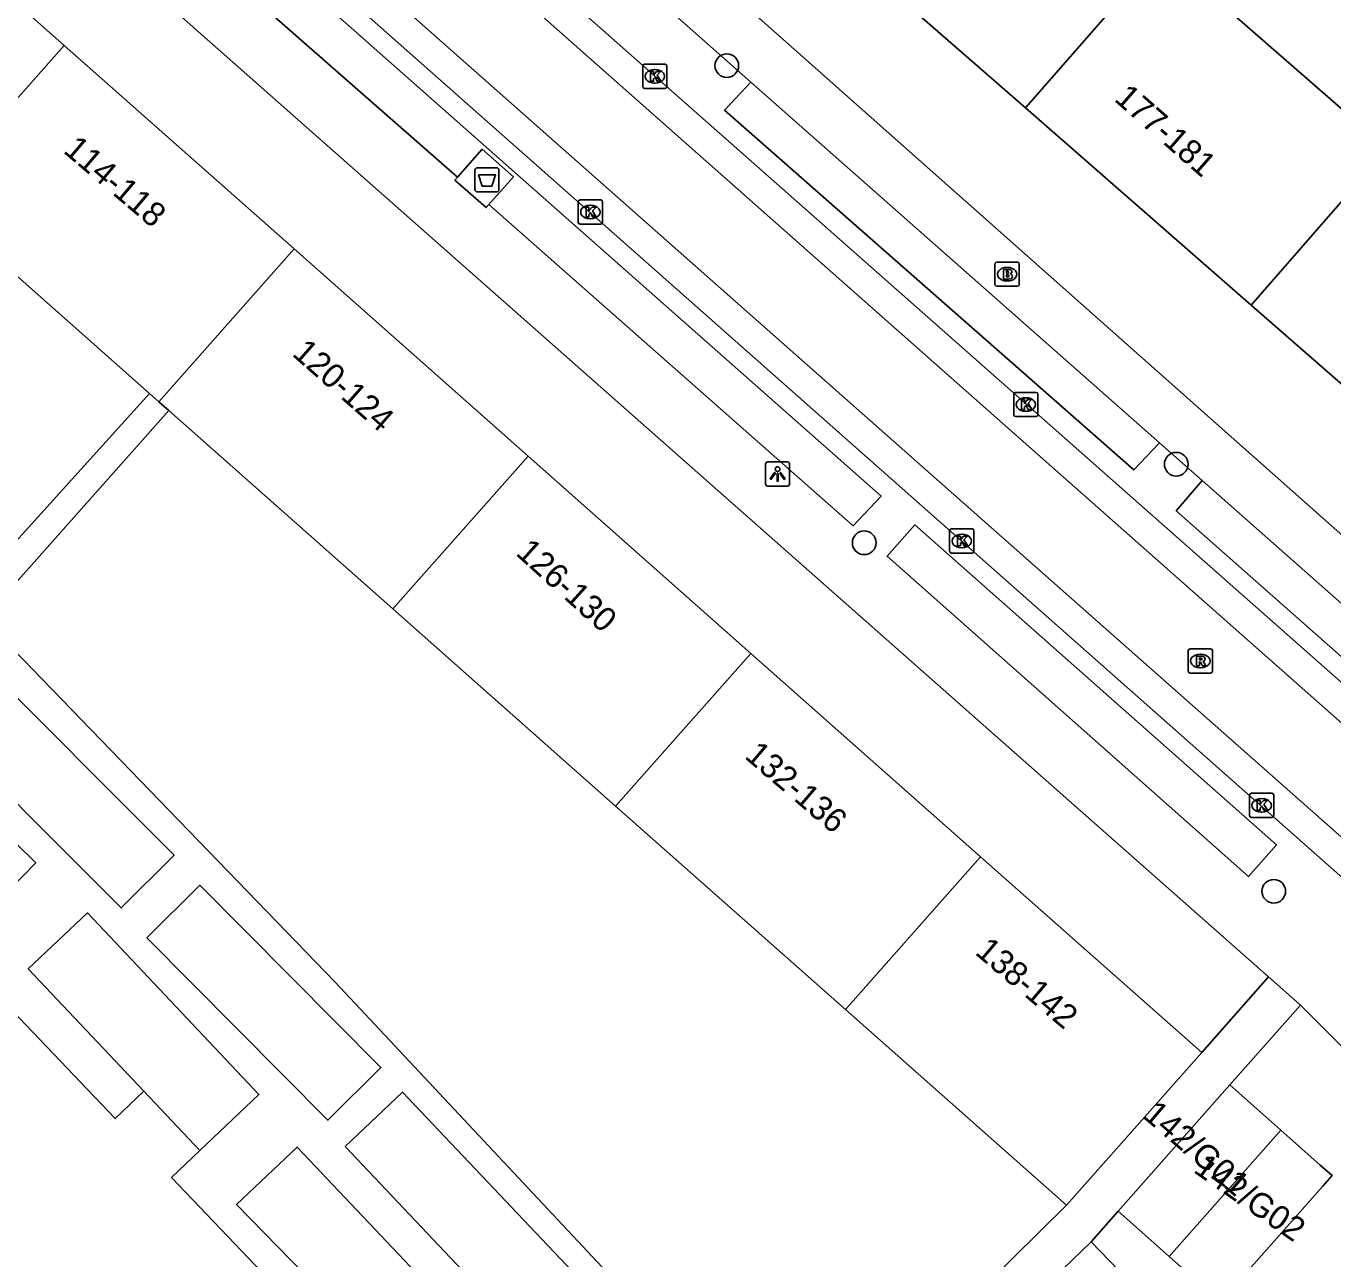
# Model space of a CAD drawing. Extents: x 162074 to 163034, y 381824 to 382557.
# Drawn here: x 162697.9 to 162751.9, y 382067.8 to 382118.7 of the extents above; entities that cross this region are included whole.
import ezdxf

# ---------------------------------------------------------------- set-up
doc = ezdxf.new("R2010")
doc.units = 0
for name, color, linetype in [('IMGEO_Afval_apart_plaats', 7, 'Continuous'), ('IMGEO_Boom', 7, 'Continuous'), ('IMGEO_Brandkraan', 7, 'Continuous'), ('IMGEO_Fietspad_gesloten', 7, 'Continuous'), ('IMGEO_Kolk', 7, 'Continuous'), ('IMGEO_Lichtpunt', 7, 'Continuous'), ('IMGEO_Pand', 7, 'Continuous'), ('IMGEO_Pand_nummerreeks', 7, 'Continuous'), ('IMGEO_Rijbaan_lokaal_open', 7, 'Continuous'), ('IMGEO_Rioolput', 7, 'Continuous'), ('IMGEO_Voetpad_gesloten', 7, 'Continuous'), ('IMGEO_Voetpad_open', 7, 'Continuous')]:
    doc.layers.add(name, color=color, linetype=linetype)

msp = doc.modelspace()

# ---------------------------------------------------------------- linework, layer by layer
at = {"layer": 'IMGEO_Afval_apart_plaats'}
for p, q in [((162716.479, 382111.936), (162716.479, 382112.736)), ((162716.479, 382112.736), (162716.479, 382111.936)), ((162716.579, 382112.836), (162717.369, 382112.836)), ((162717.369, 382112.836), (162716.579, 382112.836)), ((162717.469, 382112.736), (162717.469, 382111.936)), ((162717.469, 382111.936), (162717.469, 382112.736)), ((162717.369, 382111.836), (162716.579, 382111.836)), ((162716.579, 382111.836), (162717.369, 382111.836))]:
    msp.add_line(p, q, dxfattribs=at)
msp.add_lwpolyline([(162716.622, 382112.55), (162717.326, 382112.55), (162717.177, 382112.08), (162716.771, 382112.08), (162716.622, 382112.55)], dxfattribs=at)
for centre, start, end in [((162716.579, 382112.736), 90, 180), ((162716.579, 382112.736), 90, 180), ((162717.369, 382112.736), 0, 90), ((162717.369, 382112.736), 360, 90), ((162716.579, 382111.936), 180, 270), ((162716.579, 382111.936), 180, 270), ((162717.369, 382111.936), 270, 0), ((162717.369, 382111.936), 270, 0)]:
    msp.add_arc(centre, 0.1, start, end, dxfattribs=at)
at = {"layer": 'IMGEO_Boom'}
for centre in [(162726.888, 382117.057), (162745.463, 382100.586), (162732.566, 382097.339), (162749.493, 382082.94)]:
    msp.add_circle(centre, 0.489, dxfattribs=at)
at = {"layer": 'IMGEO_Brandkraan'}
for p, q in [((162737.972, 382108.013), (162737.972, 382108.865)), ((162738.047, 382108.939), (162738.899, 382108.939)), ((162738.46, 382108.719), (162738.485, 382108.719)), ((162738.973, 382108.865), (162738.973, 382108.013)), ((162738.899, 382107.939), (162738.047, 382107.939)), ((162738.483, 382108.159), (162738.458, 382108.159))]:
    msp.add_line(p, q, dxfattribs=at)
for points in [[(162737.972, 382108.013), (162737.972, 382108.865)], [(162738.047, 382108.939), (162738.899, 382108.939)], [(162738.973, 382108.865), (162738.973, 382108.013)], [(162738.32, 382108.639), (162738.32, 382108.239), (162738.533, 382108.239)], [(162738.551, 382108.639), (162738.32, 382108.639)], [(162738.499, 382108.558), (162738.445, 382108.558), (162738.445, 382108.482)], [(162738.445, 382108.482), (162738.498, 382108.482)], [(162738.507, 382108.406), (162738.445, 382108.406), (162738.445, 382108.325)], [(162738.445, 382108.325), (162738.507, 382108.325)], [(162738.899, 382107.939), (162738.047, 382107.939)]]:
    msp.add_lwpolyline(points, dxfattribs=at)
for centre, radius, start, end in [((162738.049, 382108.863), 0.0765, 91.552, 178.448), ((162738.049, 382108.863), 0.0765, 91.552, 178.448), ((162738.897, 382108.863), 0.0765, 1.552, 88.448), ((162738.897, 382108.863), 0.0765, 1.552, 88.448), ((162738.5, 382108.52), 0.0379, 267.8285, 90.9355), ((162738.508, 382108.365), 0.0404, 269.8759, 90.5077), ((162738.539, 382108.49), 0.251, 268.6676, 293.5347), ((162738.555, 382108.494), 0.145, 59.4692, 91.5367), ((162738.58, 382108.541), 0.0922, 285.5137, 58.1501), ((162738.585, 382108.349), 0.105, 301.3115, 78.989), ((162738.049, 382108.015), 0.0765, 181.552, 268.448), ((162738.049, 382108.015), 0.0765, 181.552, 268.448), ((162738.897, 382108.015), 0.0765, 271.552, 358.448), ((162738.897, 382108.015), 0.0765, 271.552, 358.448)]:
    msp.add_arc(centre, radius, start, end, dxfattribs=at)
for centre, major_axis, ratio, start_param, end_param in [((162738.459, 382108.439), (-0.387, 0.002), 0.722429, 4.712389, 7.853982), ((162738.484, 382108.439), (-0.39, 0.002), 0.717154, 1.570796, 4.712389)]:
    msp.add_ellipse(centre, major_axis=major_axis, ratio=ratio, start_param=start_param, end_param=end_param, dxfattribs=at)
at = {"layer": 'IMGEO_Fietspad_gesloten'}
for points in [[(162763.539, 382073.588), (162655.805, 382168.834)], [(162759.231, 382085.439), (162681.455, 382154.112)]]:
    msp.add_lwpolyline(points, dxfattribs=at)
at = {"layer": 'IMGEO_Kolk'}
for p, q in [((162723.414, 382116.188), (162723.414, 382117.04)), ((162723.489, 382117.114), (162724.341, 382117.114)), ((162723.902, 382116.894), (162723.927, 382116.894)), ((162724.415, 382117.04), (162724.415, 382116.188)), ((162723.925, 382116.334), (162723.9, 382116.334)), ((162724.341, 382116.114), (162723.489, 382116.114)), ((162720.748, 382110.581), (162720.748, 382111.433)), ((162720.823, 382111.507), (162721.675, 382111.507)), ((162721.749, 382111.433), (162721.749, 382110.581)), ((162721.236, 382111.287), (162721.261, 382111.287)), ((162721.675, 382110.507), (162720.823, 382110.507)), ((162721.259, 382110.727), (162721.234, 382110.727)), ((162738.746, 382102.628), (162738.746, 382103.48)), ((162738.821, 382103.554), (162739.673, 382103.554)), ((162739.234, 382103.334), (162739.259, 382103.334)), ((162739.747, 382103.48), (162739.747, 382102.628)), ((162739.257, 382102.774), (162739.232, 382102.774)), ((162739.673, 382102.554), (162738.821, 382102.554)), ((162736.173, 382097.913), (162737.025, 382097.913)), ((162736.098, 382096.987), (162736.098, 382097.839)), ((162736.586, 382097.693), (162736.611, 382097.693)), ((162737.099, 382097.839), (162737.099, 382096.987)), ((162737.025, 382096.913), (162736.173, 382096.913)), ((162736.609, 382097.133), (162736.584, 382097.133)), ((162748.492, 382086.064), (162748.492, 382086.916)), ((162748.567, 382086.99), (162749.419, 382086.99)), ((162748.98, 382086.77), (162749.005, 382086.77)), ((162749.493, 382086.916), (162749.493, 382086.064)), ((162749.003, 382086.21), (162748.978, 382086.21)), ((162749.419, 382085.99), (162748.567, 382085.99))]:
    msp.add_line(p, q, dxfattribs=at)
for points in [[(162723.414, 382116.188), (162723.414, 382117.04)], [(162723.489, 382117.114), (162724.341, 382117.114)], [(162723.735, 382116.814), (162723.858, 382116.814), (162723.858, 382116.663), (162723.988, 382116.814), (162724.152, 382116.814), (162724.006, 382116.663), (162724.159, 382116.414), (162724.007, 382116.414), (162723.922, 382116.578), (162723.858, 382116.511), (162723.858, 382116.414), (162723.735, 382116.414), (162723.735, 382116.814)], [(162724.415, 382117.04), (162724.415, 382116.188)], [(162724.341, 382116.114), (162723.489, 382116.114)], [(162720.748, 382110.581), (162720.748, 382111.433)], [(162720.823, 382111.507), (162721.675, 382111.507)], [(162721.749, 382111.433), (162721.749, 382110.581)], [(162721.069, 382111.207), (162721.192, 382111.207), (162721.192, 382111.056), (162721.322, 382111.207), (162721.486, 382111.207), (162721.34, 382111.056), (162721.493, 382110.807), (162721.341, 382110.807), (162721.256, 382110.971), (162721.192, 382110.904), (162721.192, 382110.807), (162721.069, 382110.807), (162721.069, 382111.207)], [(162721.675, 382110.507), (162720.823, 382110.507)], [(162738.746, 382102.628), (162738.746, 382103.48)], [(162738.821, 382103.554), (162739.673, 382103.554)], [(162739.747, 382103.48), (162739.747, 382102.628)], [(162739.067, 382103.254), (162739.19, 382103.254), (162739.19, 382103.103), (162739.32, 382103.254), (162739.484, 382103.254), (162739.338, 382103.103), (162739.491, 382102.854), (162739.339, 382102.854), (162739.254, 382103.018), (162739.19, 382102.951), (162739.19, 382102.854), (162739.067, 382102.854), (162739.067, 382103.254)], [(162739.673, 382102.554), (162738.821, 382102.554)], [(162736.173, 382097.913), (162737.025, 382097.913)], [(162736.098, 382096.987), (162736.098, 382097.839)], [(162736.419, 382097.613), (162736.542, 382097.613), (162736.542, 382097.462), (162736.672, 382097.613), (162736.836, 382097.613), (162736.69, 382097.462), (162736.843, 382097.213), (162736.691, 382097.213), (162736.606, 382097.377), (162736.542, 382097.31), (162736.542, 382097.213), (162736.419, 382097.213), (162736.419, 382097.613)], [(162737.099, 382097.839), (162737.099, 382096.987)], [(162737.025, 382096.913), (162736.173, 382096.913)], [(162748.492, 382086.064), (162748.492, 382086.916)], [(162748.567, 382086.99), (162749.419, 382086.99)], [(162748.813, 382086.69), (162748.936, 382086.69), (162748.936, 382086.539), (162749.066, 382086.69), (162749.23, 382086.69), (162749.084, 382086.539), (162749.237, 382086.29), (162749.085, 382086.29), (162749, 382086.454), (162748.936, 382086.387), (162748.936, 382086.29), (162748.813, 382086.29), (162748.813, 382086.69)], [(162749.493, 382086.916), (162749.493, 382086.064)], [(162749.419, 382085.99), (162748.567, 382085.99)]]:
    msp.add_lwpolyline(points, dxfattribs=at)
for centre, start, end in [((162723.491, 382117.038), 91.552, 178.448), ((162723.491, 382117.038), 91.552, 178.448), ((162724.339, 382117.038), 1.552, 88.448), ((162724.339, 382117.038), 1.552, 88.448), ((162723.491, 382116.19), 181.552, 268.448), ((162723.491, 382116.19), 181.552, 268.448), ((162724.339, 382116.19), 271.552, 358.448), ((162724.339, 382116.19), 271.552, 358.448), ((162720.825, 382111.431), 91.552, 178.448), ((162720.825, 382111.431), 91.552, 178.448), ((162721.673, 382111.431), 1.552, 88.448), ((162721.673, 382111.431), 1.552, 88.448), ((162720.825, 382110.583), 181.552, 268.448), ((162720.825, 382110.583), 181.552, 268.448), ((162721.673, 382110.583), 271.552, 358.448), ((162721.673, 382110.583), 271.552, 358.448), ((162738.823, 382103.478), 91.552, 178.448), ((162738.823, 382103.478), 91.552, 178.448), ((162739.671, 382103.478), 1.552, 88.448), ((162739.671, 382103.478), 1.552, 88.448), ((162738.823, 382102.63), 181.552, 268.448), ((162738.823, 382102.63), 181.552, 268.448), ((162739.671, 382102.63), 271.552, 358.448), ((162739.671, 382102.63), 271.552, 358.448), ((162736.175, 382097.837), 91.552, 178.448), ((162736.175, 382097.837), 91.552, 178.448), ((162737.023, 382097.837), 1.552, 88.448), ((162737.023, 382097.837), 1.552, 88.448), ((162736.175, 382096.989), 181.552, 268.448), ((162736.175, 382096.989), 181.552, 268.448), ((162737.023, 382096.989), 271.552, 358.448), ((162737.023, 382096.989), 271.552, 358.448), ((162748.569, 382086.914), 91.552, 178.448), ((162748.569, 382086.914), 91.552, 178.448), ((162749.417, 382086.914), 1.552, 88.448), ((162749.417, 382086.914), 1.552, 88.448), ((162748.569, 382086.066), 181.552, 268.448), ((162748.569, 382086.066), 181.552, 268.448), ((162749.417, 382086.066), 271.552, 358.448), ((162749.417, 382086.066), 271.552, 358.448)]:
    msp.add_arc(centre, 0.0765, start, end, dxfattribs=at)
for centre, major_axis, ratio, start_param, end_param in [((162723.901, 382116.614), (-0.387, 0.002), 0.722429, 4.712389, 7.853982), ((162723.926, 382116.614), (-0.39, 0.002), 0.717154, 1.570796, 4.712389), ((162721.235, 382111.007), (-0.387, 0.002), 0.722429, 4.712389, 7.853982), ((162721.26, 382111.007), (-0.39, 0.002), 0.717154, 1.570796, 4.712389), ((162739.233, 382103.054), (-0.387, 0.002), 0.722429, 4.712389, 7.853982), ((162739.258, 382103.054), (-0.39, 0.002), 0.717154, 1.570796, 4.712389), ((162736.585, 382097.413), (-0.387, 0.002), 0.722429, 4.712389, 7.853982), ((162736.61, 382097.413), (-0.39, 0.002), 0.717154, 1.570796, 4.712389), ((162748.979, 382086.49), (-0.387, 0.002), 0.722429, 4.712389, 7.853982), ((162749.004, 382086.49), (-0.39, 0.002), 0.717154, 1.570796, 4.712389)]:
    msp.add_ellipse(centre, major_axis=major_axis, ratio=ratio, start_param=start_param, end_param=end_param, dxfattribs=at)
at = {"layer": 'IMGEO_Lichtpunt'}
for p, q in [((162729.389, 382100.682), (162728.581, 382100.682)), ((162729.389, 382100.682), (162728.581, 382100.682)), ((162728.487, 382100.587), (162728.487, 382099.78)), ((162728.487, 382100.587), (162728.487, 382099.78)), ((162729.483, 382099.78), (162729.483, 382100.587)), ((162729.483, 382099.78), (162729.483, 382100.587)), ((162728.581, 382099.686), (162729.389, 382099.686)), ((162728.581, 382099.686), (162729.389, 382099.686))]:
    msp.add_line(p, q, dxfattribs=at)
for points in [[(162728.861, 382100.251), (162728.9, 382100.223), (162728.712, 382099.961), (162728.674, 382099.988), (162728.861, 382100.251)], [(162728.963, 382100.203), (162729.01, 382100.203), (162729.01, 382099.881), (162728.963, 382099.881), (162728.963, 382100.203)], [(162729.073, 382100.223), (162729.111, 382100.25), (162729.298, 382099.988), (162729.259, 382099.96), (162729.073, 382100.223)]]:
    msp.add_lwpolyline(points, dxfattribs=at)
msp.add_circle((162728.986, 382100.385), 0.0994, dxfattribs=at)
for centre, start, end in [((162728.581, 382100.587), 90, 180), ((162728.581, 382100.587), 90, 180), ((162729.389, 382100.587), 0, 90), ((162729.389, 382100.587), 0, 90), ((162728.581, 382099.78), 180, 270), ((162728.581, 382099.78), 180, 270), ((162729.389, 382099.78), 270, 0), ((162729.389, 382099.78), 270, 360)]:
    msp.add_arc(centre, 0.0946, start, end, dxfattribs=at)
at = {"layer": 'IMGEO_Pand'}
for points in [[(162690.858, 382125.541), (162699.498, 382117.893)], [(162739.23, 382115.306), (162729.443, 382123.851)], [(162739.23, 382115.306), (162744.864, 382121.759)], [(162744.864, 382121.759), (162754.191, 382113.616)], [(162699.498, 382117.893), (162693.91, 382111.58)], [(162699.498, 382117.893), (162709.001, 382109.481)], [(162748.557, 382107.163), (162739.23, 382115.306)], [(162748.557, 382107.163), (162754.191, 382113.616)], [(162703.028, 382103.511), (162693.91, 382111.58)], [(162703.414, 382103.169), (162709.001, 382109.481)], [(162709.001, 382109.481), (162718.673, 382100.92)], [(162757.963, 382098.951), (162748.557, 382107.163)], [(162703.414, 382103.169), (162703.028, 382103.511)], [(162703.821, 382102.808), (162703.414, 382103.169)], [(162713.087, 382094.608), (162703.821, 382102.808)], [(162713.087, 382094.608), (162718.673, 382100.92)], [(162718.673, 382100.92), (162727.878, 382092.772)], [(162722.292, 382086.462), (162713.087, 382094.608)], [(162693.604, 382090.511), (162695.786, 382092.692), (162704.042, 382084.436), (162701.861, 382082.254), (162693.604, 382090.511)], [(162727.878, 382092.772), (162722.292, 382086.462)], [(162727.878, 382092.772), (162737.374, 382084.366)], [(162688.794, 382089.221), (162690.916, 382091.387), (162698.329, 382084.122), (162696.208, 382081.957), (162688.794, 382089.221)], [(162731.789, 382078.056), (162722.292, 382086.462)], [(162737.374, 382084.366), (162731.789, 382078.056)], [(162737.374, 382084.366), (162746.514, 382076.276)], [(162702.914, 382081.015), (162705.103, 382083.189), (162712.591, 382075.652), (162710.402, 382073.477), (162702.914, 382081.015)], [(162702.798, 382074.675), (162698.016, 382079.742), (162700.46, 382082.049), (162707.551, 382074.536), (162705.107, 382072.229)], [(162740.929, 382069.968), (162731.789, 382078.056)], [(162746.514, 382076.276), (162743.2, 382072.533), (162740.929, 382069.968)], [(162743.058, 382069.721), (162747.676, 382074.936)], [(162747.676, 382074.936), (162749.792, 382073.063)], [(162705.107, 382072.229), (162702.798, 382074.675)], [(162711.109, 382072.387), (162713.487, 382074.642), (162720.751, 382066.981), (162718.373, 382064.725), (162711.109, 382072.387)], [(162749.792, 382073.063), (162751.412, 382071.628), (162751.908, 382071.189), (162751.526, 382070.758), (162747.29, 382065.974), (162745.174, 382067.848)], [(162745.174, 382067.848), (162749.792, 382073.063)], [(162712.042, 382064.473), (162714.165, 382062.309), (162716.535, 382064.555), (162709.127, 382072.369), (162706.623, 382069.995), (162709.467, 382067.097)], [(162745.174, 382067.848), (162743.058, 382069.721)], [(162738.751, 382065.372), (162741.945, 382068.461)], [(162741.945, 382068.461), (162743.85, 382066.491), (162740.644, 382063.391)]]:
    msp.add_lwpolyline(points, dxfattribs=at)
at = {"layer": 'IMGEO_Rijbaan_lokaal_open'}
for points in [[(162658.953, 382172.402), (162758.158, 382084.712)], [(162764.162, 382074.674), (162656.604, 382169.748)]]:
    msp.add_lwpolyline(points, dxfattribs=at)
at = {"layer": 'IMGEO_Rioolput'}
for p, q in [((162745.958, 382092.033), (162745.958, 382092.885)), ((162746.033, 382092.959), (162746.885, 382092.959)), ((162746.446, 382092.739), (162746.471, 382092.739)), ((162746.959, 382092.885), (162746.959, 382092.033)), ((162746.469, 382092.179), (162746.444, 382092.179)), ((162746.885, 382091.959), (162746.033, 382091.959))]:
    msp.add_line(p, q, dxfattribs=at)
for points in [[(162745.958, 382092.033), (162745.958, 382092.885)], [(162746.033, 382092.959), (162746.885, 382092.959)], [(162746.547, 382092.657), (162746.295, 382092.659), (162746.295, 382092.259)], [(162746.473, 382092.578), (162746.419, 382092.578), (162746.419, 382092.497)], [(162746.959, 382092.885), (162746.959, 382092.033)], [(162746.295, 382092.259), (162746.419, 382092.259), (162746.419, 382092.421), (162746.43, 382092.421)], [(162746.419, 382092.497), (162746.471, 382092.497)], [(162746.477, 382092.392), (162746.548, 382092.259), (162746.688, 382092.259), (162746.623, 382092.385)], [(162746.885, 382091.959), (162746.033, 382091.959)]]:
    msp.add_lwpolyline(points, dxfattribs=at)
for centre, radius, start, end in [((162746.035, 382092.883), 0.0765, 91.552, 178.448), ((162746.035, 382092.883), 0.0765, 91.552, 178.448), ((162746.479, 382092.482), 0.0964, 77.0061, 93.1865), ((162746.493, 382092.539), 0.0378, 276.6634, 79.6772), ((162746.546, 382092.547), 0.109, 350.3612, 89.416), ((162746.544, 382092.547), 0.112, 277.5842, 350.9817), ((162746.883, 382092.883), 0.0765, 1.552, 88.448), ((162746.883, 382092.883), 0.0765, 1.552, 88.448), ((162746.035, 382092.035), 0.0765, 181.552, 268.448), ((162746.035, 382092.035), 0.0765, 181.552, 268.448), ((162746.429, 382092.368), 0.0533, 26.0293, 88.6989), ((162746.455, 382092.686), 0.19, 274.7715, 282.9687), ((162746.528, 382092.332), 0.108, 29.5134, 73.7905), ((162746.883, 382092.035), 0.0765, 271.552, 358.448), ((162746.883, 382092.035), 0.0765, 271.552, 358.448)]:
    msp.add_arc(centre, radius, start, end, dxfattribs=at)
for centre, major_axis, ratio, start_param, end_param in [((162746.445, 382092.459), (-0.387, 0.002), 0.722429, 4.712389, 7.853982), ((162746.47, 382092.459), (-0.39, 0.002), 0.717154, 1.570796, 4.712389)]:
    msp.add_ellipse(centre, major_axis=major_axis, ratio=ratio, start_param=start_param, end_param=end_param, dxfattribs=at)
at = {"layer": 'IMGEO_Voetpad_gesloten'}
for points in [[(162717.053, 382111.312), (162718.066, 382112.466), (162716.771, 382113.602), (162715.758, 382112.448)], [(162717.053, 382111.312), (162716.944, 382111.188), (162715.65, 382112.324), (162715.758, 382112.448)]]:
    msp.add_lwpolyline(points, dxfattribs=at)
at = {"layer": 'IMGEO_Voetpad_open'}
for points in [[(162674.032, 382145.847), (162749.277, 382079.405)], [(162656.116, 382124.803), (162659.911, 382128.82), (162695.315, 382094.976), (162703.028, 382103.511)], [(162715.758, 382112.448), (162704.941, 382121.935), (162706.154, 382123.239), (162733.264, 382099.263), (162732.114, 382098.044), (162717.053, 382111.312)], [(162727.885, 382116.378), (162722.006, 382121.575)], [(162773.886, 382080.538), (162773.293, 382080.753), (162760.644, 382090.959), (162754.178, 382096.002), (162726.516, 382120.553)], [(162744.767, 382101.473), (162743.716, 382100.354), (162726.792, 382115.218), (162727.885, 382116.378)], [(162727.885, 382116.378), (162744.767, 382101.473)], [(162740.929, 382069.968), (162729.718, 382058.893), (162710.696, 382079.187), (162696.169, 382094.204), (162703.821, 382102.808)], [(162746.529, 382099.913), (162744.767, 382101.473)], [(162677.34, 382100.403), (162676.239, 382099.284), (162687.209, 382088.488), (162695.647, 382079.796), (162701.613, 382073.544), (162702.798, 382074.675)], [(162757.329, 382088.174), (162745.466, 382098.662), (162746.529, 382099.913)], [(162746.529, 382099.913), (162755.026, 382092.417), (162763.841, 382085.252)], [(162734.659, 382098.081), (162749.605, 382084.856), (162748.455, 382083.557), (162733.509, 382096.781), (162734.659, 382098.081)], [(162749.277, 382079.405), (162746.514, 382076.276)], [(162750.594, 382078.24), (162750.581, 382078.253), (162749.277, 382079.405)], [(162750.594, 382078.24), (162747.676, 382074.936)], [(162765.79, 382055.945), (162764.864, 382064.031), (162750.594, 382078.24)], [(162705.107, 382072.229), (162703.935, 382071.111), (162708.576, 382066.246), (162709.467, 382067.097)], [(162743.058, 382069.721), (162741.945, 382068.461)]]:
    msp.add_lwpolyline(points, dxfattribs=at)

# ---------------------------------------------------------------- texts
at = {"layer": 'IMGEO_Pand_nummerreeks'}
for s, rotation, p in [('177-181', 318.7826, (162742.855, 382115.628)), ('114-118', 319.6122, (162699.423, 382113.492)), ('120-124', 318.6897, (162708.882, 382105.101)), ('126-130', 317.9108, (162718.125, 382096.863)), ('132-136', 319.4345, (162727.581, 382088.469)), ('138-142', 319.6619, (162737.106, 382080.368)), ('142/G01', 319.3987, (162744.036, 382073.616)), ('142/G02', 325.008, (162746.132, 382071.356))]:
    msp.add_text(s, height=1, rotation=rotation, dxfattribs=at).set_placement(p)

doc.saveas('drawing.dxf')
